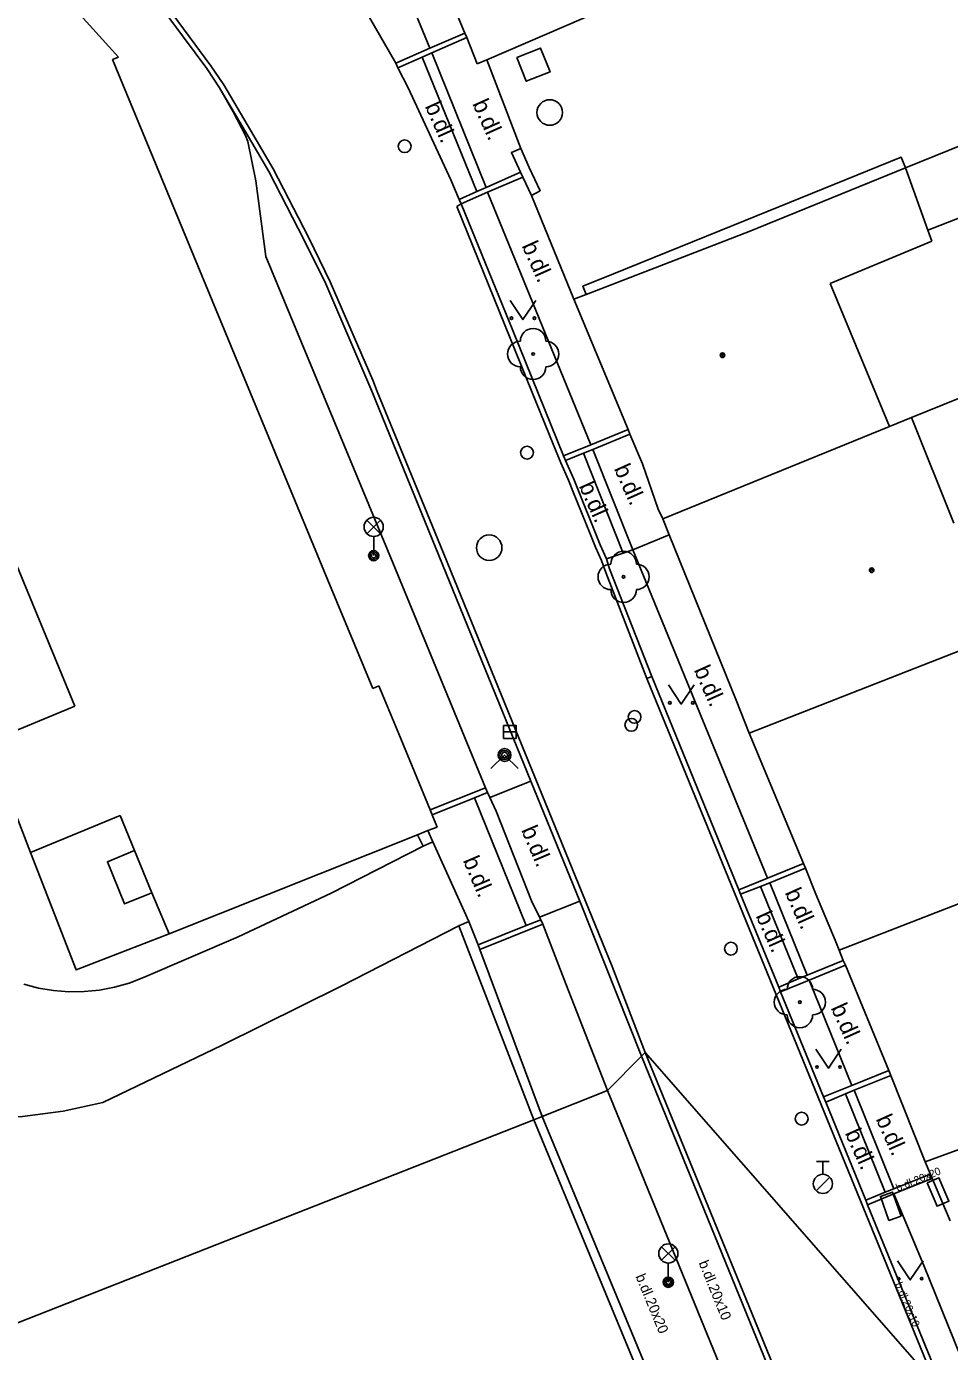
# Model space of a CAD drawing. Extents: x -596229 to -595156, y -1161237 to -1159376.
# Drawn here: x -595772.4 to -595736.3, y -1160467.5 to -1160415.7 of the extents above; entities that cross this region are included whole.
import ezdxf

# ---------------------------------------------------------------- set-up
doc = ezdxf.new("R2010")
doc.units = 0
for name, color, linetype in [('DOP - rozhrani ploch obecne', 7, 'Continuous'), ('Level 22', 7, 'Continuous'), ('Level 24', 7, 'Continuous'), ('Level 26', 7, 'Continuous'), ('Level 27', 7, 'Continuous'), ('Level 28', 7, 'Continuous'), ('Level 31', 7, 'Continuous'), ('Level 33', 7, 'Continuous'), ('Level 36', 7, 'Continuous'), ('Level 39', 7, 'Continuous'), ('Specificka linie pasportu komunikaci', 7, 'Continuous'), ('TM - budovy zdene_ betonove - VP', 7, 'Continuous'), ('TM - chodniky - VP', 7, 'Continuous'), ('TM - komunikace - VP', 7, 'Continuous'), ('TM - letecke snimky - pomocna linie', 7, 'Continuous'), ('TM - plot drateny_ kovovy - VP', 7, 'Continuous'), ('TM - plot dreveny - VP', 7, 'Continuous'), ('TM - podezdivka plotu - VP', 7, 'Continuous'), ('TM - pomocna konstrukcni linie', 7, 'Continuous'), ('TM - popis povrchu', 7, 'Continuous'), ('TM - rozhrani mezi zpev. plochami mezi sebou - VP', 7, 'Continuous'), ('TM - rozhrani ploch obecne - VP', 7, 'Continuous'), ('TM - vjezd na pozemek', 7, 'Continuous'), ('TM - vstup do budovy - zdene_ betonove', 7, 'Continuous')]:
    doc.layers.add(name, color=color, linetype=linetype)

msp = doc.modelspace()

# ---------------------------------------------------------------- linework, layer by layer
at = {"layer": 'DOP - rozhrani ploch obecne'}
for points in [[(-595729.71, -1160427.7), (-595737.75, -1160430.95)], [(-595752.53, -1160458.44), (-595792.15, -1160474.01)], [(-595752.21, -1160458.31), (-595752.53, -1160458.44)]]:
    msp.add_lwpolyline(points, dxfattribs=at)
at = {"layer": 'Level 22'}
for centre in [(-595752.56, -1160428.47), (-595749.02, -1160437.19), (-595742.12, -1160453.83)]:
    msp.add_circle(centre, 0.05, dxfattribs=at)
for centre, start, end in [((-595753.06, -1160428.47), 90, 270), ((-595752.56, -1160427.97), 0, 180), ((-595752.06, -1160428.47), 270, 90), ((-595752.56, -1160428.97), 180, 0), ((-595749.02, -1160436.69), 0, 180), ((-595749.52, -1160437.19), 90, 270), ((-595748.52, -1160437.19), 270, 90), ((-595749.02, -1160437.69), 180, 0), ((-595742.12, -1160453.33), 0, 180), ((-595742.62, -1160453.83), 90, 270), ((-595741.62, -1160453.83), 270, 90), ((-595742.12, -1160454.33), 180, 0)]:
    msp.add_arc(centre, 0.5, start, end, dxfattribs=at)
at = {"layer": 'Level 24'}
for points in [[(-595737.139, -1160460.899), (-595736.747, -1160461.819), (-595736.287, -1160461.623), (-595736.68, -1160460.703)], [(-595738.162, -1160462.205), (-595738.5, -1160461.263), (-595738.97, -1160461.432), (-595738.633, -1160462.374)]]:
    msp.add_lwpolyline(points, close=True, dxfattribs=at)
at = {"layer": 'Level 26'}
msp.add_lwpolyline([(-595753.2, -1160416.871), (-595752.829, -1160417.8), (-595751.9, -1160417.429), (-595752.271, -1160416.5)], close=True, dxfattribs=at)
at = {"layer": 'Level 27'}
msp.add_line((-595753.72, -1160443.26), (-595753.22, -1160443.26), dxfattribs=at)
msp.add_lwpolyline([(-595753.72, -1160443.51), (-595753.22, -1160443.51), (-595753.22, -1160443.01), (-595753.72, -1160443.01)], close=True, dxfattribs=at)
for centre in [(-595751.91, -1160419.02), (-595754.28, -1160436.05)]:
    msp.add_circle(centre, 0.5, dxfattribs=at)
at = {"layer": 'Level 28'}
for p, q in [((-595741.47, -1160460.065), (-595740.97, -1160460.065)), ((-595741.22, -1160460.565), (-595741.22, -1160460.065)), ((-595741.478, -1160461.212), (-595740.948, -1160460.682))]:
    msp.add_line(p, q, dxfattribs=at)
for centre, radius in [((-595757.59, -1160420.34), 0.25), ((-595752.8, -1160432.33), 0.25), ((-595748.59, -1160442.67), 0.25), ((-595748.72, -1160442.98), 0.25), ((-595744.82, -1160451.74), 0.25), ((-595742.05, -1160458.39), 0.25), ((-595741.22, -1160460.94), 0.375)]:
    msp.add_circle(centre, radius, dxfattribs=at)
at = {"layer": 'Level 31'}
msp.add_lwpolyline([(-595754.21, -1160444.69), (-595753.68, -1160444.16), (-595753.15, -1160444.69)], dxfattribs=at)
for radius in [0.25, 0.18, 0.11]:
    msp.add_circle((-595753.68, -1160444.16), radius, dxfattribs=at)
at = {"layer": 'Level 33'}
for p, q in [((-595759.065, -1160435.5), (-595758.535, -1160434.97)), ((-595759.065, -1160434.97), (-595758.535, -1160435.5)), ((-595758.8, -1160435.61), (-595758.8, -1160436.36)), ((-595747.535, -1160463.93), (-595747.005, -1160463.4)), ((-595747.535, -1160463.4), (-595747.005, -1160463.93)), ((-595747.27, -1160464.04), (-595747.27, -1160464.79))]:
    msp.add_line(p, q, dxfattribs=at)
for centre, radius in [((-595758.8, -1160435.235), 0.375), ((-595758.8, -1160436.36), 0.2), ((-595758.8, -1160436.36), 0.145), ((-595758.8, -1160436.36), 0.0876), ((-595747.27, -1160463.665), 0.375), ((-595747.27, -1160464.79), 0.2), ((-595747.27, -1160464.79), 0.145), ((-595747.27, -1160464.79), 0.0876)]:
    msp.add_circle(centre, radius, dxfattribs=at)
at = {"layer": 'Level 36'}
for points in [[(-595753.46, -1160426.37), (-595752.96, -1160427.12), (-595752.46, -1160426.37)], [(-595747.26, -1160441.42), (-595746.76, -1160442.17), (-595746.26, -1160441.42)], [(-595741.5, -1160455.67), (-595741, -1160456.42), (-595740.5, -1160455.67)], [(-595738.3, -1160463.95), (-595737.8, -1160464.7), (-595737.3, -1160463.95)]]:
    msp.add_lwpolyline(points, dxfattribs=at)
for centre in [(-595753.41, -1160427.07), (-595752.511, -1160427.07), (-595747.21, -1160442.12), (-595746.311, -1160442.12), (-595741.45, -1160456.37), (-595740.551, -1160456.37), (-595738.25, -1160464.65), (-595737.351, -1160464.65)]:
    msp.add_circle(centre, 0.05, dxfattribs=at)
at = {"layer": 'Level 39'}
for centre, radius in [((-595745.15, -1160428.52), 0.09), ((-595745.15, -1160428.52), 0.0398), ((-595739.31, -1160436.93), 0.09), ((-595739.31, -1160436.93), 0.0398)]:
    msp.add_circle(centre, radius, dxfattribs=at)
at = {"layer": 'Specificka linie pasportu komunikaci'}
for points in [[(-595748.11, -1160441.17), (-595747.92, -1160441.09)], [(-595749.65, -1160457.29), (-595748.32, -1160455.94)], [(-595748.32, -1160455.94), (-595748.18, -1160455.8)], [(-595748.32, -1160455.94), (-595741.08, -1160473.69)], [(-595748.18, -1160455.8), (-595736.81, -1160468.78)], [(-595752.21, -1160458.31), (-595749.65, -1160457.29)]]:
    msp.add_lwpolyline(points, dxfattribs=at)
at = {"layer": 'TM - budovy zdene_ betonove - VP'}
for points in [[(-595755.23, -1160415.91), (-595757.29, -1160410.96)], [(-595768.79, -1160416.85), (-595773.45, -1160411.72)], [(-595743.78, -1160412.38), (-595754.37, -1160416.96)], [(-595755.15, -1160416.09), (-595755.23, -1160415.91)], [(-595754.75, -1160417.12), (-595755.15, -1160416.09)], [(-595769.02, -1160416.95), (-595768.79, -1160416.85)], [(-595760.6, -1160437.32), (-595769.02, -1160416.95)], [(-595754.37, -1160416.96), (-595754.75, -1160417.12)], [(-595737.99, -1160421.19), (-595734.02, -1160419.58)], [(-595729.44, -1160420.64), (-595737.11, -1160423.63)], [(-595744.1, -1160423.67), (-595737.99, -1160421.19)], [(-595737.99, -1160421.19), (-595737.11, -1160423.63)], [(-595770.5, -1160442.25), (-595778.28, -1160423.43)], [(-595750.49, -1160426.14), (-595744.1, -1160423.67)], [(-595737.11, -1160423.63), (-595736.96, -1160424.06)], [(-595736.96, -1160424.06), (-595740.94, -1160425.71)], [(-595740.94, -1160425.71), (-595738.61, -1160431.3)], [(-595750.97, -1160426.32), (-595750.49, -1160426.14)], [(-595748.84, -1160431.42), (-595750.97, -1160426.32)], [(-595737.75, -1160430.95), (-595738.61, -1160431.3)], [(-595737.75, -1160430.95), (-595736.09, -1160435.09)], [(-595748.77, -1160431.6), (-595748.84, -1160431.42)], [(-595738.61, -1160431.3), (-595747.49, -1160434.92)], [(-595748.28, -1160432.77), (-595748.77, -1160431.6)], [(-595747.49, -1160434.92), (-595747.66, -1160434.54)], [(-595747.24, -1160435.55), (-595747.49, -1160434.92)], [(-595744.61, -1160442.02), (-595747.24, -1160435.55)], [(-595758.83, -1160441.56), (-595760.6, -1160437.32)], [(-595732.08, -1160438.6), (-595744.1, -1160443.3)], [(-595758.6, -1160441.46), (-595758.83, -1160441.56)], [(-595757.82, -1160443.33), (-595758.6, -1160441.46)], [(-595773.9, -1160443.66), (-595770.5, -1160442.25)], [(-595744.1, -1160443.3), (-595744.61, -1160442.02)], [(-595756.59, -1160446.31), (-595757.82, -1160443.33)], [(-595741.98, -1160448.41), (-595744.1, -1160443.3)], [(-595772.23, -1160447.98), (-595773.9, -1160443.66)], [(-595768.73, -1160446.53), (-595772.23, -1160447.98)], [(-595768.16, -1160447.9), (-595768.73, -1160446.53)], [(-595756.51, -1160446.5), (-595756.59, -1160446.31)], [(-595756.32, -1160446.98), (-595756.51, -1160446.5)], [(-595756.68, -1160447.12), (-595757.09, -1160447.28)], [(-595756.68, -1160447.12), (-595756.32, -1160446.98)], [(-595757.09, -1160447.28), (-595766.81, -1160451.16)], [(-595767.48, -1160449.55), (-595768.16, -1160447.9)], [(-595730.37, -1160447.83), (-595740.58, -1160451.8)], [(-595741.9, -1160448.59), (-595741.98, -1160448.41)], [(-595741.49, -1160449.6), (-595741.9, -1160448.59)], [(-595766.81, -1160451.16), (-595767.48, -1160449.55)], [(-595740.58, -1160451.8), (-595740.74, -1160451.41)], [(-595740.42, -1160452.2), (-595740.58, -1160451.8)], [(-595740.34, -1160452.38), (-595740.42, -1160452.2)], [(-595738.64, -1160456.5), (-595740.34, -1160452.38)], [(-595737.21, -1160460.08), (-595724.47, -1160455.42)], [(-595738.56, -1160456.7), (-595738.64, -1160456.5)], [(-595737.21, -1160460.08), (-595738.56, -1160456.7)], [(-595736.24, -1160462.39), (-595737.21, -1160460.08)]]:
    msp.add_lwpolyline(points, dxfattribs=at)
at = {"layer": 'TM - chodniky - VP'}
for points in [[(-595760.23, -1160407.68), (-595756.6, -1160416.5)], [(-595756.6, -1160416.5), (-595757.94, -1160417.09)], [(-595755.38, -1160422.59), (-595754.34, -1160422.14)], [(-595754.34, -1160422.14), (-595750.3, -1160432.02)], [(-595750.3, -1160432.02), (-595751.37, -1160432.46)], [(-595749.69, -1160436.48), (-595749.04, -1160436.26)], [(-595749.04, -1160436.26), (-595748.66, -1160436.13)], [(-595748.66, -1160436.13), (-595743.39, -1160448.98)], [(-595743.39, -1160448.98), (-595744.51, -1160449.43)], [(-595742.88, -1160453.43), (-595741.76, -1160452.97)], [(-595741.76, -1160452.97), (-595740.09, -1160457.09)], [(-595740.09, -1160457.09), (-595741.19, -1160457.54)], [(-595738.44, -1160461.33), (-595739.47, -1160461.76)], [(-595737.27, -1160464.13), (-595738.44, -1160461.33)], [(-595738.44, -1160461.33), (-595737.27, -1160464.13)], [(-595737.27, -1160464.13), (-595735.36, -1160468.84)]]:
    msp.add_lwpolyline(points, dxfattribs=at)
at = {"layer": 'TM - komunikace - VP'}
for points in [[(-595764.84, -1160418.05), (-595765.33, -1160417.3), (-595767.69, -1160414.12), (-595769.66, -1160411.87), (-595771.38, -1160410.01), (-595773.95, -1160407.62)], [(-595763.16, -1160408.73), (-595762.62, -1160409.56), (-595760.93, -1160412.06), (-595760.39, -1160412.83), (-595757.94, -1160417.09)], [(-595757.94, -1160417.09), (-595757.85, -1160417.27)], [(-595757.85, -1160417.27), (-595757.45, -1160418.05), (-595755.78, -1160421.65), (-595755.45, -1160422.42)], [(-595754.43, -1160445.44), (-595758.04, -1160436.67), (-595763.02, -1160424.65), (-595763.41, -1160421.69), (-595763.73, -1160420.15), (-595763.82, -1160419.92), (-595764.3, -1160418.99), (-595764.84, -1160418.05)], [(-595755.45, -1160422.42), (-595755.38, -1160422.59)], [(-595755.38, -1160422.59), (-595753.36, -1160427.55), (-595751.37, -1160432.46)], [(-595751.37, -1160432.46), (-595751.29, -1160432.64)], [(-595751.29, -1160432.64), (-595750.97, -1160433.37), (-595749.94, -1160435.94), (-595749.69, -1160436.48)], [(-595749.69, -1160436.48), (-595749.57, -1160436.87), (-595747.92, -1160441.09)], [(-595744.51, -1160449.43), (-595747.92, -1160441.09)], [(-595754.34, -1160445.63), (-595754.43, -1160445.44)], [(-595754.26, -1160445.82), (-595754.34, -1160445.63)], [(-595754.26, -1160445.82), (-595754.01, -1160446.36), (-595752.62, -1160449.86)], [(-595744.44, -1160449.61), (-595744.51, -1160449.43)], [(-595742.95, -1160453.25), (-595744.44, -1160449.61)], [(-595752.62, -1160449.86), (-595752.31, -1160450.51)], [(-595752.31, -1160450.51), (-595752.26, -1160450.61)], [(-595752.26, -1160450.61), (-595752.18, -1160450.78)], [(-595752.18, -1160450.78), (-595751.28, -1160453.12), (-595749.65, -1160457.29)], [(-595742.88, -1160453.43), (-595742.95, -1160453.25)], [(-595741.19, -1160457.54), (-595742.88, -1160453.43)], [(-595749.65, -1160457.29), (-595743.31, -1160472.8), (-595742.71, -1160474.27)], [(-595741.11, -1160457.74), (-595741.19, -1160457.54)], [(-595739.54, -1160461.58), (-595741.11, -1160457.74)], [(-595739.47, -1160461.76), (-595739.54, -1160461.58)], [(-595736.39, -1160469.26), (-595739.47, -1160461.76)]]:
    msp.add_lwpolyline(points, dxfattribs=at)
at = {"layer": 'TM - letecke snimky - pomocna linie'}
for points in [[(-595772.23, -1160447.98), (-595770.45, -1160452.57), (-595766.81, -1160451.16)], [(-595767.81, -1160452.87), (-595764.11, -1160451.28), (-595760.46, -1160449.56), (-595756.87, -1160447.73)], [(-595755.47, -1160450.84), (-595760.08, -1160453.2), (-595764.73, -1160455.51), (-595769.4, -1160457.76)], [(-595772.5, -1160453.13), (-595771.92, -1160453.28), (-595771.33, -1160453.38), (-595770.73, -1160453.43), (-595770.13, -1160453.42), (-595769.53, -1160453.36), (-595768.95, -1160453.25), (-595768.37, -1160453.09), (-595767.81, -1160452.87)], [(-595769.4, -1160457.76), (-595770.96, -1160458.1), (-595772.55, -1160458.3), (-595774.15, -1160458.37), (-595775.75, -1160458.3), (-595777.34, -1160458.09), (-595778.9, -1160457.74), (-595780.43, -1160457.26), (-595781.91, -1160456.65), (-595783.33, -1160455.91), (-595784.68, -1160455.05)]]:
    msp.add_lwpolyline(points, dxfattribs=at)
at = {"layer": 'TM - plot drateny_ kovovy - VP'}
for points in [[(-595757.09, -1160447.28), (-595756.87, -1160447.73)], [(-595756.87, -1160447.73), (-595756.48, -1160447.56)], [(-595755.08, -1160450.67), (-595755.47, -1160450.84)], [(-595755.47, -1160450.84), (-595752.53, -1160458.44)], [(-595752.53, -1160458.44), (-595746.12, -1160473.94)]]:
    msp.add_lwpolyline(points, dxfattribs=at)
at = {"layer": 'TM - plot dreveny - VP'}
msp.add_lwpolyline([(-595750.97, -1160426.32), (-595752.63, -1160422.27)], dxfattribs=at)
at = {"layer": 'TM - podezdivka plotu - VP'}
for points in [[(-595756.68, -1160447.12), (-595756.48, -1160447.56)], [(-595754.71, -1160451.59), (-595755.08, -1160450.67)], [(-595754.64, -1160451.77), (-595754.71, -1160451.59)], [(-595752.21, -1160458.31), (-595754.64, -1160451.77)], [(-595745.79, -1160473.79), (-595752.21, -1160458.31)]]:
    msp.add_lwpolyline(points, dxfattribs=at)
at = {"layer": 'TM - pomocna konstrukcni linie'}
msp.add_lwpolyline([(-595755.55, -1160422.7), (-595755.38, -1160422.59)], dxfattribs=at)
at = {"layer": 'TM - rozhrani mezi zpev. plochami mezi sebou - VP'}
for points in [[(-595758.66, -1160429.94), (-595758.84, -1160429.49), (-595760.5, -1160425.64), (-595761.34, -1160423.92), (-595762.73, -1160421.23), (-595763.62, -1160419.71), (-595764.67, -1160417.94), (-595765.17, -1160417.19), (-595767.53, -1160413.99), (-595769.51, -1160411.74), (-595771.24, -1160409.87), (-595773.81, -1160407.48), (-595774.5, -1160406.78), (-595776.5, -1160405.16)], [(-595756.6, -1160416.5), (-595755.23, -1160415.91)], [(-595756.52, -1160416.69), (-595755.15, -1160416.09)], [(-595757.85, -1160417.27), (-595756.9, -1160416.85)], [(-595756.9, -1160416.85), (-595756.52, -1160416.69)], [(-595756.9, -1160416.85), (-595754.77, -1160422.11)], [(-595756.52, -1160416.69), (-595754.4, -1160421.95)], [(-595754.4, -1160421.95), (-595753.06, -1160421.35)], [(-595754.34, -1160422.14), (-595752.96, -1160421.55)], [(-595755.45, -1160422.42), (-595754.77, -1160422.11)], [(-595754.77, -1160422.11), (-595754.4, -1160421.95)], [(-595748.11, -1160441.17), (-595749.65, -1160437.19), (-595749.76, -1160436.92), (-595749.88, -1160436.55), (-595750.12, -1160436.03), (-595750.33, -1160435.51), (-595751, -1160433.84), (-595751.17, -1160433.41), (-595751.47, -1160432.73), (-595751.57, -1160432.5), (-595751.92, -1160431.65), (-595752.62, -1160429.91), (-595755.55, -1160422.7)], [(-595758.66, -1160429.94), (-595756.18, -1160435.97), (-595753.26, -1160443.14), (-595749.47, -1160452.44), (-595748.18, -1160455.8)], [(-595750.3, -1160432.02), (-595748.84, -1160431.42)], [(-595750.22, -1160432.2), (-595748.77, -1160431.6)], [(-595751.29, -1160432.64), (-595750.59, -1160432.35)], [(-595750.59, -1160432.35), (-595750.22, -1160432.2)], [(-595750.59, -1160432.35), (-595749.04, -1160436.26)], [(-595750.22, -1160432.2), (-595748.66, -1160436.13)], [(-595747.24, -1160435.55), (-595748.66, -1160436.13)], [(-595748.11, -1160441.17), (-595736.81, -1160468.78)], [(-595756.59, -1160446.31), (-595754.43, -1160445.44)], [(-595754.26, -1160445.82), (-595752.65, -1160445.18)], [(-595756.51, -1160446.5), (-595754.86, -1160445.84)], [(-595754.86, -1160445.84), (-595754.34, -1160445.63)], [(-595754.86, -1160445.84), (-595752.83, -1160450.83)], [(-595743.39, -1160448.98), (-595741.98, -1160448.41)], [(-595741.9, -1160448.59), (-595743.3, -1160449.16)], [(-595743.3, -1160449.16), (-595743.66, -1160449.3)], [(-595743.3, -1160449.16), (-595741.83, -1160452.78)], [(-595743.66, -1160449.3), (-595744.44, -1160449.61)], [(-595743.66, -1160449.3), (-595742.19, -1160452.92)], [(-595752.31, -1160450.51), (-595750.73, -1160449.88)], [(-595754.64, -1160451.77), (-595752.18, -1160450.78)], [(-595752.83, -1160450.83), (-595752.26, -1160450.61)], [(-595754.71, -1160451.59), (-595752.83, -1160450.83)], [(-595741.83, -1160452.78), (-595740.42, -1160452.2)], [(-595742.19, -1160452.92), (-595741.83, -1160452.78)], [(-595742.95, -1160453.25), (-595742.19, -1160452.92)], [(-595748.18, -1160455.8), (-595741.54, -1160472.02), (-595735.71, -1160486.3)], [(-595740.09, -1160457.09), (-595738.64, -1160456.5)], [(-595739.99, -1160457.28), (-595738.56, -1160456.7)], [(-595741.11, -1160457.74), (-595740.33, -1160457.42)], [(-595740.33, -1160457.42), (-595739.99, -1160457.28)], [(-595740.33, -1160457.42), (-595738.78, -1160461.27)], [(-595739.99, -1160457.28), (-595738.44, -1160461.13)], [(-595738.44, -1160461.13), (-595737.05, -1160460.57), (-595736.98, -1160460.74), (-595738.44, -1160461.33)], [(-595738.78, -1160461.27), (-595738.44, -1160461.13)], [(-595739.54, -1160461.58), (-595738.78, -1160461.27)]]:
    msp.add_lwpolyline(points, dxfattribs=at)
at = {"layer": 'TM - rozhrani ploch obecne - VP'}
for points in [[(-595752.65, -1160445.18), (-595758.87, -1160429.92), (-595760.68, -1160425.72), (-595761.52, -1160424.01), (-595762.91, -1160421.33), (-595763.79, -1160419.81), (-595764.84, -1160418.05)], [(-595753.06, -1160421.35), (-595753.41, -1160420.59), (-595753.04, -1160420.43)], [(-595753.04, -1160420.43), (-595752.71, -1160421.17), (-595752.29, -1160422.08), (-595752.63, -1160422.27)], [(-595744.26, -1160423.25), (-595738.15, -1160420.77), (-595737.99, -1160421.19)], [(-595752.96, -1160421.55), (-595753.06, -1160421.35)], [(-595752.63, -1160422.27), (-595752.96, -1160421.55)], [(-595744.26, -1160423.25), (-595749.41, -1160425.33), (-595750.62, -1160425.82), (-595750.49, -1160426.14)], [(-595750.73, -1160449.88), (-595752.65, -1160445.18)], [(-595767.48, -1160449.55), (-595768.55, -1160449.99), (-595769.22, -1160448.34), (-595768.16, -1160447.9)], [(-595748.32, -1160455.94), (-595750.73, -1160449.88)], [(-595741.76, -1160452.97), (-595740.34, -1160452.38)]]:
    msp.add_lwpolyline(points, dxfattribs=at)
at = {"layer": 'TM - vjezd na pozemek'}
for points in [[(-595754.37, -1160416.96), (-595753.04, -1160420.43)], [(-595755.08, -1160450.67), (-595756.48, -1160447.56)]]:
    msp.add_lwpolyline(points, dxfattribs=at)
at = {"layer": 'TM - vstup do budovy - zdene_ betonove'}
for points in [[(-595748.28, -1160432.77), (-595747.66, -1160434.54)], [(-595741.49, -1160449.6), (-595740.74, -1160451.41)]]:
    msp.add_lwpolyline(points, dxfattribs=at)

# ---------------------------------------------------------------- texts
at = {"layer": 'TM - popis povrchu'}
for s, height, rotation, p in [('b.dl.', 0.65, 294.11, (-595756.81, -1160418.77)), ('b.dl.', 0.65, 294.11, (-595754.95, -1160418.67)), ('b.dl.', 0.65, 294.11, (-595753.02, -1160424.23)), ('b.dl.', 0.65, 294.11, (-595749.41, -1160432.95)), ('b.dl.', 0.65, 294.11, (-595750.78, -1160433.63)), ('b.dl.', 0.65, 294.11, (-595746.28, -1160440.83)), ('b.dl.', 0.65, 293.09, (-595753.04, -1160447.09)), ('b.dl.', 0.65, 293.09, (-595755.32, -1160448.28)), ('b.dl.', 0.65, 294.11, (-595742.72, -1160449.54)), ('b.dl.', 0.65, 294.11, (-595743.86, -1160450.45)), ('b.dl.', 0.65, 294.11, (-595740.92, -1160454.05)), ('b.dl.', 0.65, 294.11, (-595739.16, -1160458.4)), ('b.dl.', 0.65, 294.11, (-595740.37, -1160458.95)), ('b.dl.20x20', 0.3, 22.1162, (-595738.29, -1160461.25)), ('b.dl.20x10', 0.4, 292.2332, (-595746.09, -1160464.03)), ('b.dl.20x20', 0.4, 292.5252, (-595748.56, -1160464.56)), ('b.dl.20x10', 0.3, 292.6668, (-595738.4, -1160464.86))]:
    msp.add_text(s, height=height, rotation=rotation, dxfattribs=at).set_placement(p)

doc.saveas('drawing.dxf')
